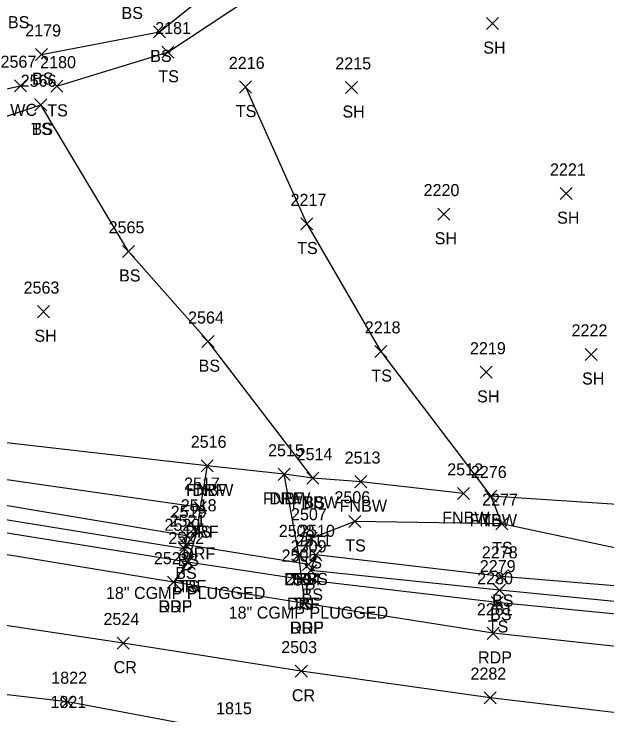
# Model space of a CAD drawing. Extents: x 1443590 to 1445966, y 578314 to 580556.
# Drawn here: x 1444923.5 to 1445022, y 579096.8 to 579213.2 of the extents above; entities that cross this region are included whole.
import ezdxf

# ---------------------------------------------------------------- set-up
doc = ezdxf.new("R2010")
doc.units = 0
for name, color, linetype in [('D_A', 7, 'Continuous'), ('D_C', 7, 'Continuous'), ('D_I', 7, 'Continuous'), ('D_TIC', 7, 'Continuous'), ('DCP', 7, 'Continuous'), ('L_A', 7, 'Continuous'), ('L_I', 7, 'Continuous'), ('L_TIC', 7, 'Continuous'), ('LAWE', 7, 'Continuous'), ('LELB', 7, 'Continuous'), ('LFNC', 7, 'Continuous'), ('P_A', 7, 'Continuous'), ('P_I', 7, 'Continuous'), ('P_TIC', 7, 'Continuous'), ('PET', 7, 'Continuous'), ('PRC', 7, 'Continuous'), ('R_A', 7, 'Continuous'), ('R_I', 7, 'Continuous'), ('R_TIC', 7, 'Continuous'), ('RDF', 7, 'Continuous')]:
    doc.layers.add(name, color=color, linetype=linetype)

msp = doc.modelspace()

# ---------------------------------------------------------------- linework, layer by layer
at = {"layer": 'D_TIC'}
for points in [[(1444951.03, 579124.02), (1444953.03, 579126.02)], [(1444953.03, 579124.02), (1444951.03, 579126.02)], [(1444971.42, 579120.76), (1444973.42, 579122.76)], [(1444973.42, 579120.76), (1444971.42, 579122.76)]]:
    msp.add_lwpolyline(points, dxfattribs=at)
at = {"layer": 'DCP'}
msp.add_lwpolyline([(1444972.42, 579121.76), (1444952.03, 579125.02)], dxfattribs=at)
at = {"layer": 'L_TIC'}
for points in [[(1445001.98, 579210.58), (1445003.98, 579212.58)], [(1445003.98, 579210.58), (1445001.98, 579212.58)], [(1444946.67, 579209.2), (1444948.67, 579211.2)], [(1444948.67, 579209.2), (1444946.67, 579211.2)], [(1444948.06, 579205.82), (1444950.06, 579207.82)], [(1444950.06, 579205.82), (1444948.06, 579207.82)], [(1444927.04, 579205.43), (1444929.04, 579207.43)], [(1444929.04, 579205.43), (1444927.04, 579207.43)], [(1444923.54, 579200.24), (1444925.54, 579202.24)], [(1444925.54, 579200.24), (1444923.54, 579202.24)], [(1444929.6, 579200.16), (1444931.6, 579202.16)], [(1444931.6, 579200.16), (1444929.6, 579202.16)], [(1444960.93, 579200.04), (1444962.93, 579202.04)], [(1444962.93, 579200.04), (1444960.93, 579202.04)], [(1444978.57, 579199.96), (1444980.57, 579201.96)], [(1444980.57, 579199.96), (1444978.57, 579201.96)], [(1444926.95, 579197.08), (1444928.95, 579199.08)], [(1444928.95, 579197.08), (1444926.95, 579199.08)], [(1444926.95, 579197.08), (1444928.95, 579199.08)], [(1444928.95, 579197.08), (1444926.95, 579199.08)], [(1445014.25, 579182.34), (1445016.25, 579184.34)], [(1445016.25, 579182.34), (1445014.25, 579184.34)], [(1444993.9, 579178.92), (1444995.9, 579180.92)], [(1444995.9, 579178.92), (1444993.9, 579180.92)], [(1444971.14, 579177.3), (1444973.14, 579179.3)], [(1444973.14, 579177.3), (1444971.14, 579179.3)], [(1444941.5, 579172.74), (1444943.5, 579174.74)], [(1444943.5, 579172.74), (1444941.5, 579174.74)], [(1444927.37, 579162.73), (1444929.37, 579164.73)], [(1444929.37, 579162.73), (1444927.37, 579164.73)], [(1444954.72, 579157.76), (1444956.72, 579159.76)], [(1444956.72, 579157.76), (1444954.72, 579159.76)], [(1444983.46, 579156.12), (1444985.46, 579158.12)], [(1444985.46, 579156.12), (1444983.46, 579158.12)], [(1445018.4, 579155.63), (1445020.4, 579157.63)], [(1445020.4, 579155.63), (1445018.4, 579157.63)], [(1445000.96, 579152.66), (1445002.96, 579154.66)], [(1445002.96, 579152.66), (1445000.96, 579154.66)], [(1444954.6, 579137.13), (1444956.6, 579139.13)], [(1444956.6, 579137.13), (1444954.6, 579139.13)], [(1444967.39, 579135.72), (1444969.39, 579137.72)], [(1444969.39, 579135.72), (1444967.39, 579137.72)], [(1444972.14, 579135.07), (1444974.14, 579137.07)], [(1444974.14, 579135.07), (1444972.14, 579137.07)], [(1444972.14, 579135.07), (1444974.14, 579137.07)], [(1444974.14, 579135.07), (1444972.14, 579137.07)], [(1444980.13, 579134.5), (1444982.13, 579136.5)], [(1444982.13, 579134.5), (1444980.13, 579136.5)], [(1444997.17, 579132.54), (1444999.17, 579134.54)], [(1444999.17, 579132.54), (1444997.17, 579134.54)], [(1445001.72, 579132.11), (1445003.72, 579134.11)], [(1445003.72, 579132.11), (1445001.72, 579134.11)], [(1445001.72, 579132.11), (1445003.72, 579134.11)], [(1445003.72, 579132.11), (1445001.72, 579134.11)], [(1444953.44, 579130.19), (1444955.44, 579132.19)], [(1444955.44, 579130.19), (1444953.44, 579132.19)], [(1444979.12, 579127.91), (1444981.12, 579129.91)], [(1444981.12, 579127.91), (1444979.12, 579129.91)], [(1445003.53, 579127.51), (1445005.53, 579129.51)], [(1445005.53, 579127.51), (1445003.53, 579129.51)], [(1445003.53, 579127.51), (1445005.53, 579129.51)], [(1445005.53, 579127.51), (1445003.53, 579129.51)], [(1444951.22, 579125.5), (1444953.22, 579127.5)], [(1444953.22, 579125.5), (1444951.22, 579127.5)], [(1444951.22, 579125.5), (1444953.22, 579127.5)], [(1444953.22, 579125.5), (1444951.22, 579127.5)], [(1444971.85, 579125.09), (1444973.85, 579127.09)], [(1444973.85, 579125.09), (1444971.85, 579127.09)], [(1444950.83, 579123.34), (1444952.83, 579125.34)], [(1444952.83, 579123.34), (1444950.83, 579125.34)], [(1444969.83, 579122.33), (1444971.83, 579124.33)], [(1444971.83, 579122.33), (1444969.83, 579124.33)], [(1444972.64, 579122.34), (1444974.64, 579124.34)], [(1444974.64, 579122.34), (1444972.64, 579124.34)], [(1444972.64, 579122.34), (1444974.64, 579124.34)], [(1444974.64, 579122.34), (1444972.64, 579124.34)], [(1444951.39, 579121.15), (1444953.39, 579123.15)], [(1444953.39, 579121.15), (1444951.39, 579123.15)], [(1444971.82, 579119.76), (1444973.82, 579121.76)], [(1444973.82, 579119.76), (1444971.82, 579121.76)], [(1445003.49, 579118.77), (1445005.49, 579120.77)], [(1445005.49, 579118.77), (1445003.49, 579120.77)], [(1444970.29, 579118.24), (1444972.29, 579120.24)], [(1444972.29, 579118.24), (1444970.29, 579120.24)], [(1445003.16, 579116.48), (1445005.16, 579118.48)], [(1445005.16, 579116.48), (1445003.16, 579118.48)], [(1445002.8, 579114.46), (1445004.8, 579116.46)], [(1445004.8, 579114.46), (1445002.8, 579116.46)]]:
    msp.add_lwpolyline(points, dxfattribs=at)
at = {"layer": 'LAWE'}
msp.add_lwpolyline([(1444839.47, 579146.81), (1444837.66, 579151.98), (1444843.15, 579159.27), (1444855.2, 579167.6), (1444870.26, 579177.63), (1444889.88, 579183.8), (1444906.68, 579197.38), (1444924.54, 579201.24)], dxfattribs=at)
at = {"layer": 'LELB'}
for points in [[(1444960.57, 579355.06), (1444979.05, 579324.01), (1445003.21, 579286.86), (1445017.62, 579260.88), (1445040.92, 579227.07), (1445056.02, 579202.79), (1445077.14, 579169.23), (1445087.88, 579152.95), (1445100.68, 579131.75), (1445100.63, 579124.41), (1445093.66, 579121.61), (1445094.66, 579118.69), (1445096.17, 579112.31), (1445078.21, 579111.11), (1445047.27, 579111.15), (1445003.8, 579115.46), (1444971.29, 579119.24), (1444952.39, 579122.15), (1444898.08, 579130.8), (1444861.08, 579136.75), (1444840.2, 579139.58), (1444804.45, 579145.03), (1444761.25, 579150.91)], [(1444928.04, 579206.43), (1444947.67, 579210.2), (1444969.08, 579227.4), (1444992.51, 579243.2), (1445001.61, 579249.52), (1445011.12, 579252.44)], [(1444930.6, 579201.16), (1444949.06, 579206.82), (1444972.73, 579222.54), (1444994.66, 579239.71), (1445004.2, 579246.02), (1445017.52, 579243.04)], [(1444961.93, 579201.04), (1444972.14, 579178.3), (1444984.46, 579157.12), (1445002.72, 579133.11), (1445004.53, 579128.51)], [(1444863.21, 579148.43), (1444849.35, 579157.32), (1444856.54, 579165.53), (1444872.62, 579173.11), (1444891.02, 579181.36), (1444908.73, 579191.73), (1444927.95, 579198.08)], [(1444973.14, 579136.07), (1444955.72, 579158.76), (1444942.5, 579173.74), (1444927.95, 579198.08)], [(1444952.22, 579126.5), (1444898.44, 579135.45), (1444862.32, 579143.77), (1444839.47, 579146.81), (1444828.86, 579148.86), (1444806.47, 579151.38), (1444760.97, 579157.82), (1444736.4, 579164.07)], [(1444952.22, 579126.5), (1444951.83, 579124.34), (1444898.44, 579132.97), (1444861.64, 579139.34), (1444841.59, 579142.76), (1444806.59, 579147.8), (1444760.83, 579154.84), (1444735.93, 579159.38), (1444732.05, 579162.31), (1444725.72, 579163.44), (1444718.26, 579161.73)], [(1444954.44, 579131.19), (1444898.59, 579139.2), (1444862.66, 579145.85), (1444841.5, 579151.44)], [(1445093.66, 579121.61), (1445077.79, 579119.62), (1445047.97, 579119.24), (1445004.53, 579128.51), (1444980.12, 579128.91), (1444972.85, 579126.09), (1444970.83, 579123.33)], [(1445093.63, 579113.59), (1445077.98, 579113.67), (1445047.92, 579113.18), (1445004.16, 579117.48), (1444972.82, 579120.76), (1444973.64, 579123.34)], [(1445093.63, 579113.59), (1445093.16, 579115.54), (1445078.32, 579116.41), (1445048.09, 579116.17), (1445004.49, 579119.77), (1444973.64, 579123.34)]]:
    msp.add_lwpolyline(points, dxfattribs=at)
at = {"layer": 'LFNC'}
for points in [[(1444958.45, 579336.73), (1444970.59, 579318.86), (1444993.45, 579283.65), (1445003, 579265.84), (1445005.6, 579262.01), (1445009.08, 579256.02), (1445011.12, 579252.44), (1445017.52, 579243.04), (1445030.43, 579223.33), (1445046.2, 579197.57), (1445067.06, 579164.31), (1445076.05, 579150.8), (1445061.88, 579136.87), (1445051.99, 579130.81), (1445025.41, 579131.6), (1445002.72, 579133.11)], [(1444955.6, 579138.13), (1444898.53, 579144.66), (1444863.21, 579148.43), (1444841.5, 579151.44), (1444837.66, 579151.98), (1444828.16, 579152.74), (1444806.66, 579155.05), (1444761.42, 579160.79), (1444736.4, 579164.07), (1444732.18, 579164.69), (1444726.63, 579166.18), (1444714, 579169.84), (1444695.54, 579173.36), (1444651.38, 579183.34), (1444642.72, 579186.31), (1444620.68, 579181.6), (1444610.9, 579179.65), (1444587.6, 579174.08), (1444560.1, 579167.55), (1444546.27, 579164.71)], [(1444998.17, 579133.54), (1444981.13, 579135.5), (1444973.14, 579136.07), (1444968.39, 579136.72)]]:
    msp.add_lwpolyline(points, dxfattribs=at)
at = {"layer": 'P_TIC'}
for points in [[(1444948.98, 579117.8), (1444950.98, 579119.8)], [(1444950.98, 579117.8), (1444948.98, 579119.8)], [(1444970.83, 579114.27), (1444972.83, 579116.27)], [(1444972.83, 579114.27), (1444970.83, 579116.27)], [(1445002.1, 579109.32), (1445004.1, 579111.32)], [(1445004.1, 579109.32), (1445002.1, 579111.32)], [(1444940.6, 579107.7), (1444942.6, 579109.7)], [(1444942.6, 579107.7), (1444940.6, 579109.7)], [(1444970.23, 579103.03), (1444972.23, 579105.03)], [(1444972.23, 579103.03), (1444970.23, 579105.03)], [(1444931.36, 579097.94), (1444933.36, 579099.94)], [(1444933.36, 579097.94), (1444931.36, 579099.94)], [(1445001.6, 579098.63), (1445003.6, 579100.63)], [(1445003.6, 579098.63), (1445001.6, 579100.63)]]:
    msp.add_lwpolyline(points, dxfattribs=at)
at = {"layer": 'PET'}
for points in [[(1445134.69, 579101.81), (1445094.76, 579101.93), (1445077.63, 579103.26), (1445047.47, 579105.53), (1445003.1, 579110.32), (1444971.83, 579115.27), (1444949.98, 579118.8), (1444897, 579127.52), (1444843.35, 579136.1), (1444804.01, 579142.2), (1444761.37, 579147.22), (1444731.36, 579149.89), (1444695.84, 579152.24), (1444655.33, 579151.42), (1444615.59, 579148.93), (1444572.86, 579141.4), (1444535.21, 579131.29)], [(1445142.74, 579080.19), (1445099.09, 579079.55), (1445065.12, 579082.68), (1445030.26, 579085.35), (1445022.74, 579086.17), (1444988.69, 579090.02), (1444959.19, 579093.88), (1444932.36, 579098.94), (1444909.91, 579101.57), (1444895.06, 579103.61), (1444854.36, 579109.97), (1444841.37, 579112.53), (1444800.95, 579118.92), (1444761.66, 579124.5), (1444731.12, 579127.67), (1444695.07, 579130.45), (1444655.65, 579130.52), (1444618.8, 579127.98), (1444577.17, 579120.56), (1444542.16, 579111.25)]]:
    msp.add_lwpolyline(points, dxfattribs=at)
at = {"layer": 'PRC'}
msp.add_lwpolyline([(1445133.82, 579090.86), (1445081.89, 579091.59), (1445046.45, 579094.38), (1445002.6, 579099.63), (1444971.23, 579104.03), (1444941.6, 579108.7), (1444896.29, 579115.49), (1444841.3, 579124.04), (1444802.29, 579130.08), (1444761.59, 579135.64), (1444731.75, 579138.78), (1444695.41, 579141.57), (1444655.99, 579141.27), (1444617.36, 579138.71), (1444575.01, 579131.71), (1444538.16, 579121.71)], dxfattribs=at)
at = {"layer": 'R_TIC'}
for points in [[(1444954.6, 579137.13), (1444956.6, 579139.13)], [(1444956.6, 579137.13), (1444954.6, 579139.13)], [(1444967.39, 579135.72), (1444969.39, 579137.72)], [(1444969.39, 579135.72), (1444967.39, 579137.72)], [(1444953.44, 579130.19), (1444955.44, 579132.19)], [(1444955.44, 579130.19), (1444953.44, 579132.19)], [(1444952.9, 579126.58), (1444954.9, 579128.58)], [(1444954.9, 579126.58), (1444952.9, 579128.58)], [(1444969.83, 579122.33), (1444971.83, 579124.33)], [(1444971.83, 579122.33), (1444969.83, 579124.33)], [(1444951.39, 579121.15), (1444953.39, 579123.15)], [(1444953.39, 579121.15), (1444951.39, 579123.15)], [(1444948.98, 579117.8), (1444950.98, 579119.8)], [(1444950.98, 579117.8), (1444948.98, 579119.8)], [(1444970.29, 579118.24), (1444972.29, 579120.24)], [(1444972.29, 579118.24), (1444970.29, 579120.24)], [(1444970.83, 579114.27), (1444972.83, 579116.27)], [(1444972.83, 579114.27), (1444970.83, 579116.27)]]:
    msp.add_lwpolyline(points, dxfattribs=at)
at = {"layer": 'RDF'}
msp.add_lwpolyline([(1444971.83, 579115.27), (1444971.29, 579119.24), (1444970.83, 579123.33), (1444968.39, 579136.72), (1444955.6, 579138.13), (1444954.44, 579131.19), (1444953.9, 579127.58), (1444952.39, 579122.15), (1444949.98, 579118.8)], dxfattribs=at)

# ---------------------------------------------------------------- texts
at = {"layer": 'D_A'}
for p in [(1444951.4, 579120.02), (1444971.79, 579116.76)]:
    msp.add_text('P', height=2, dxfattribs=at).set_placement(p)
at = {"layer": 'D_C'}
for p in [(1444938.76, 579116.02), (1444959.15, 579112.76)]:
    msp.add_text('18" CGMP PLUGGED', height=2, dxfattribs=at).set_placement(p)
at = {"layer": 'D_I'}
for s, p in [('2521', (1444949.33, 579128.02)), ('2511', (1444970.29, 579124.76))]:
    msp.add_text(s, height=2, dxfattribs=at).set_placement(p)
at = {"layer": 'L_A'}
for s, p in [('BS', (1444941.34, 579212.33)), ('BS', (1444922.47, 579210.8)), ('SH', (1445001.47, 579206.58)), ('BS', (1444946.11, 579205.2)), ('BS', (1444926.48, 579201.43)), ('TS', (1444947.47, 579201.82)), ('WC', (1444922.85, 579196.24)), ('TS', (1444929.01, 579196.16)), ('TS', (1444960.34, 579196.04)), ('SH', (1444978.06, 579195.96)), ('TS', (1444926.36, 579193.08)), ('BS', (1444926.39, 579193.08)), ('SH', (1445013.74, 579178.34)), ('SH', (1444993.39, 579174.92)), ('TS', (1444970.54, 579173.3)), ('BS', (1444940.94, 579168.74)), ('SH', (1444926.86, 579158.73)), ('BS', (1444954.16, 579153.76)), ('TS', (1444982.87, 579152.12)), ('SH', (1445017.89, 579151.63)), ('SH', (1445000.45, 579148.66)), ('FNBW', (1444952.07, 579133.13)), ('FNBW', (1444964.86, 579131.72)), ('FNBW', (1444969.62, 579131.07)), ('BS', (1444971.58, 579131.07)), ('FNBW', (1444977.6, 579130.5)), ('FNBW', (1444994.64, 579128.54)), ('FNBW', (1444999.2, 579128.11)), ('TS', (1445001.13, 579128.11)), ('TS', (1444952.85, 579126.19)), ('TS', (1444978.53, 579123.91)), ('TS', (1445002.94, 579123.51)), ('TS', (1445002.94, 579123.51)), ('BS', (1444950.67, 579121.5)), ('BS', (1444950.67, 579121.5)), ('TS', (1444971.25, 579121.09)), ('BS', (1444950.27, 579119.34)), ('TS', (1444969.24, 579118.33)), ('BS', (1444972.08, 579118.34)), ('BS', (1444972.08, 579118.34)), ('TS', (1444950.8, 579117.15)), ('BS', (1444971.26, 579115.76)), ('TS', (1444969.7, 579114.24)), ('BS', (1445002.93, 579114.77)), ('BS', (1445002.6, 579112.48)), ('TS', (1445002.21, 579110.46))]:
    msp.add_text(s, height=2, dxfattribs=at).set_placement(p)
at = {"layer": 'L_I'}
for s, p in [('2179', (1444925.34, 579209.43)), ('2181', (1444946.94, 579209.82)), ('2567', (1444921.24, 579204.24)), ('2180', (1444927.83, 579204.16)), ('2216', (1444959.18, 579204.04)), ('2215', (1444976.88, 579203.96)), ('2566', (1444924.59, 579201.08)), ('2566', (1444924.59, 579201.08)), ('2221', (1445012.56, 579186.34)), ('2220', (1444991.55, 579182.92)), ('2217', (1444969.44, 579181.3)), ('2565', (1444939.2, 579176.74)), ('2563', (1444925.07, 579166.73)), ('2564', (1444952.41, 579161.76)), ('2218', (1444981.77, 579160.12)), ('2222', (1445016.14, 579159.63)), ('2219', (1444999.26, 579156.66)), ('2516', (1444952.85, 579141.13)), ('2515', (1444965.7, 579139.72)), ('2514', (1444970.45, 579139.07)), ('2514', (1444970.45, 579139.07)), ('2513', (1444978.43, 579138.5)), ('2512', (1444995.48, 579136.54)), ('2276', (1444999.41, 579136.11)), ('2276', (1444999.41, 579136.11)), ('2517', (1444951.74, 579134.19)), ('2506', (1444976.73, 579131.91)), ('2277', (1445001.27, 579131.51)), ('2277', (1445001.27, 579131.51)), ('2519', (1444949.52, 579129.5)), ('2519', (1444949.52, 579129.5)), ('2507', (1444969.51, 579129.09)), ('2520', (1444948.48, 579127.34)), ('2508', (1444967.49, 579126.33)), ('2510', (1444970.86, 579126.34)), ('2510', (1444970.86, 579126.34)), ('2522', (1444949.13, 579125.15)), ('2509', (1444969.47, 579123.76)), ('2505', (1444967.95, 579122.24)), ('2278', (1445001.23, 579122.77)), ('2279', (1445000.89, 579120.48)), ('2280', (1445000.45, 579118.46)), ('1821', (1444929.54, 579097.92))]:
    msp.add_text(s, height=2, dxfattribs=at).set_placement(p)
at = {"layer": 'P_A'}
for s, p in [('RDP', (1444947.47, 579113.8)), ('RDP', (1444969.32, 579110.27)), ('RDP', (1445000.59, 579105.32)), ('CR', (1444940.03, 579103.7)), ('CR', (1444969.66, 579099.03))]:
    msp.add_text(s, height=2, dxfattribs=at).set_placement(p)
at = {"layer": 'P_I'}
for s, p in [('2523', (1444946.73, 579121.8)), ('2504', (1444968.49, 579118.27)), ('2281', (1445000.41, 579113.32)), ('2524', (1444938.34, 579111.7)), ('2503', (1444967.89, 579107.03)), ('2282', (1444999.34, 579102.63)), ('1822', (1444929.67, 579101.94)), ('1815', (1444957.06, 579096.88))]:
    msp.add_text(s, height=2, dxfattribs=at).set_placement(p)
at = {"layer": 'R_A'}
for p in [(1444953.13, 579133.13), (1444965.93, 579131.72), (1444951.97, 579126.19), (1444951.43, 579122.58), (1444968.37, 579118.33), (1444949.92, 579117.15), (1444968.83, 579114.24), (1444947.52, 579113.8), (1444969.37, 579110.27)]:
    msp.add_text('DRF', height=2, dxfattribs=at).set_placement(p)
at = {"layer": 'R_I'}
for s, p in [('2516', (1444952.85, 579141.13)), ('2515', (1444965.7, 579139.72)), ('2517', (1444951.74, 579134.19)), ('2518', (1444951.2, 579130.58)), ('2508', (1444967.49, 579126.33)), ('2522', (1444949.13, 579125.15)), ('2505', (1444967.95, 579122.24)), ('2523', (1444946.73, 579121.8)), ('2504', (1444968.49, 579118.27))]:
    msp.add_text(s, height=2, dxfattribs=at).set_placement(p)

doc.saveas('drawing.dxf')
